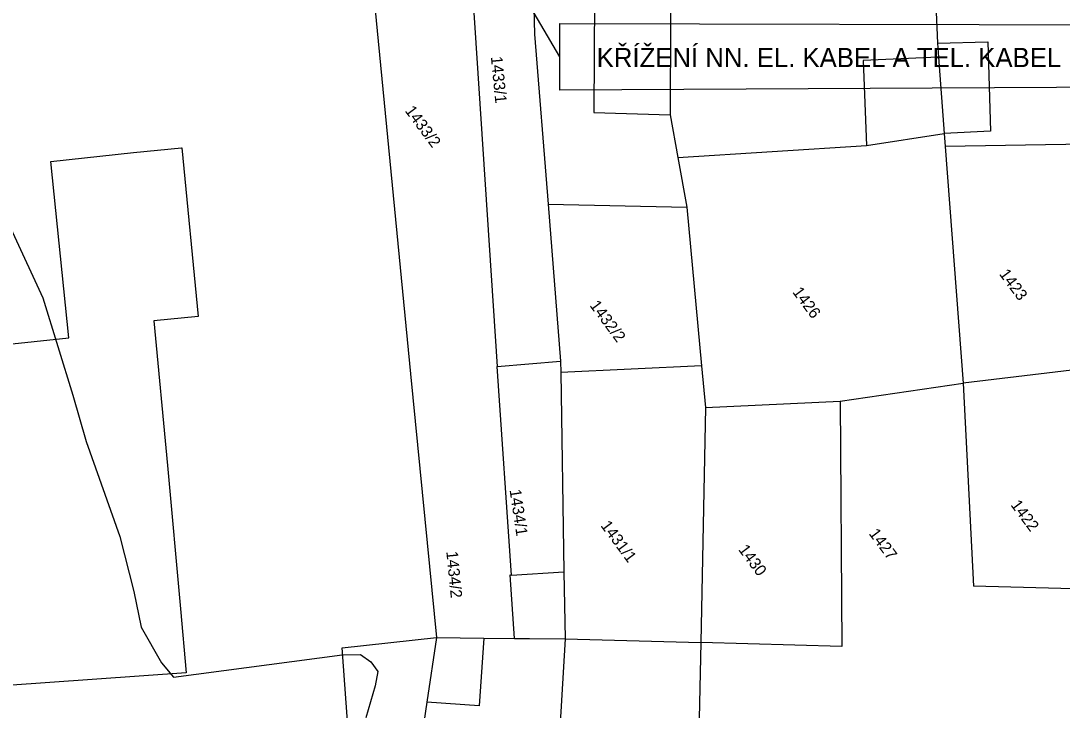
# Model space of a CAD drawing. Extents: x -601580 to 4, y -1204314 to 4.
# Drawn here: x -601438 to -601370.3, y -1203365.3 to -1203320.5 of the extents above; entities that cross this region are included whole.
import ezdxf

# ---------------------------------------------------------------- set-up
doc = ezdxf.new("R2010")
doc.units = 0
for name, color, linetype in [('00-EON NN', 7, 'Continuous'), ('00-KN-HRANICE PARCEL', 7, 'Continuous'), ('00-KN-PARC. CISLA', 7, 'Continuous'), ('00-KN-VNITRNI KRESBA', 7, 'Continuous'), ('11-REKONSTRUKCE KANALIZACE POPIS', 7, 'Continuous')]:
    doc.layers.add(name, color=color, linetype=linetype)

msp = doc.modelspace()

# ---------------------------------------------------------------- linework, layer by layer
at = {"layer": '00-EON NN'}
for points in [[(-601441.474, -1203328.271), (-601440.561, -1203330.005), (-601436.585, -1203338.534), (-601434.64, -1203344.864), (-601433.776, -1203347.882), (-601431.589, -1203354.066), (-601430.666, -1203357.645), (-601430.185, -1203359.956), (-601428.882, -1203362.274), (-601428.092, -1203363.198)], [(-601428.092, -1203363.198), (-601417.127, -1203361.744)], [(-601417.127, -1203361.744), (-601415.95, -1203361.739), (-601415.27, -1203362.211), (-601414.816, -1203362.844), (-601414.992, -1203363.758), (-601415.586, -1203365.851), (-601415.322, -1203366.795)]]:
    msp.add_lwpolyline(points, dxfattribs=at)
at = {"layer": '00-KN-HRANICE PARCEL'}
for p, q in [((-601409.87, -1203300.198), (-601407.067, -1203343.001)), ((-601377.999, -1203327.851), (-601377.933, -1203328.711)), ((-601366.618, -1203328.52), (-601377.933, -1203328.711)), ((-601377.933, -1203328.711), (-601376.762, -1203344.081)), ((-601395.321, -1203329.413), (-601394.729, -1203332.66)), ((-601403.742, -1203332.463), (-601394.729, -1203332.66)), ((-601403.742, -1203332.463), (-601402.941, -1203342.653)), ((-601394.729, -1203332.66), (-601393.772, -1203342.959)), ((-601407.067, -1203343.001), (-601402.941, -1203342.653)), ((-601406.128, -1203356.564), (-601407.067, -1203343.001)), ((-601402.941, -1203342.653), (-601402.923, -1203343.399)), ((-601393.772, -1203342.959), (-601402.923, -1203343.399)), ((-601393.772, -1203342.959), (-601393.516, -1203345.67)), ((-601366.36, -1203342.861), (-601376.762, -1203344.081)), ((-601402.923, -1203343.399), (-601402.717, -1203356.361)), ((-601384.758, -1203345.272), (-601376.762, -1203344.081)), ((-601376.762, -1203344.081), (-601376.093, -1203357.297)), ((-601393.516, -1203345.67), (-601384.758, -1203345.272)), ((-601384.758, -1203345.272), (-601384.663, -1203361.204)), ((-601393.516, -1203345.67), (-601393.826, -1203360.957)), ((-601406.128, -1203356.564), (-601402.717, -1203356.361)), ((-601402.717, -1203356.361), (-601402.647, -1203360.717)), ((-601365.589, -1203357.557), (-601376.093, -1203357.297)), ((-601402.647, -1203360.717), (-601393.826, -1203360.957)), ((-601384.663, -1203361.204), (-601393.826, -1203360.957))]:
    msp.add_line(p, q, dxfattribs=at)
for points in [[(-601405.14, -1203300.162), (-601404.967, -1203307.593), (-601404.638, -1203321.409), (-601403.742, -1203332.463)], [(-601394.562, -1203300.554), (-601394.714, -1203308.302), (-601395.756, -1203308.291), (-601395.819, -1203326.645), (-601395.321, -1203329.413)], [(-601379.317, -1203301.68), (-601379.016, -1203306.7), (-601378.739, -1203314.875), (-601378.446, -1203321.981), (-601378.381, -1203322.891), (-601377.999, -1203327.851)], [(-601416.35, -1203305.78), (-601412.691, -1203343.477), (-601411.004, -1203360.632)], [(-601395.321, -1203329.413), (-601383.061, -1203328.632), (-601377.999, -1203327.851)], [(-601457.256, -1203343.454), (-601441.68, -1203341.855), (-601434.89, -1203341.137), (-601436.075, -1203329.675), (-601430.7, -1203329.097), (-601427.583, -1203328.801)], [(-601427.583, -1203328.801), (-601427.547, -1203328.799), (-601426.493, -1203339.748), (-601429.372, -1203340.03), (-601428.493, -1203349.453), (-601427.641, -1203358.771), (-601427.268, -1203362.915), (-601453.868, -1203364.813)], [(-601405.931, -1203360.689), (-601406.206, -1203356.559), (-601406.128, -1203356.564)], [(-601453.213, -1203374.352), (-601435.225, -1203373.117), (-601434.944, -1203376.919), (-601428.966, -1203376.517), (-601428.762, -1203379.492), (-601415.878, -1203378.596), (-601417.136, -1203361.297), (-601411.004, -1203360.632)], [(-601411.004, -1203360.632), (-601411.625, -1203364.829), (-601412.718, -1203372.165), (-601412.955, -1203373.724), (-601414.234, -1203382.32)], [(-601411.004, -1203360.632), (-601407.929, -1203360.665), (-601405.931, -1203360.689)], [(-601405.931, -1203360.689), (-601404.945, -1203360.692), (-601402.647, -1203360.717)], [(-601402.647, -1203360.717), (-601403.307, -1203371.992), (-601400.901, -1203372.112), (-601401.334, -1203379.432), (-601403.733, -1203379.32), (-601403.906, -1203382.325)], [(-601393.826, -1203360.957), (-601394.071, -1203372.808), (-601394.308, -1203382.337)]]:
    msp.add_lwpolyline(points, dxfattribs=at)
at = {"layer": '00-KN-VNITRNI KRESBA'}
for p, q in [((-601400.681, -1203307.612), (-601400.781, -1203326.504)), ((-601378.446, -1203321.981), (-601375.16, -1203321.895)), ((-601375.16, -1203321.895), (-601374.998, -1203327.716)), ((-601378.381, -1203322.891), (-601383.274, -1203323.111)), ((-601383.274, -1203323.111), (-601383.061, -1203328.632)), ((-601400.781, -1203326.504), (-601395.819, -1203326.645)), ((-601374.998, -1203327.716), (-601377.999, -1203327.851)), ((-601407.929, -1203360.665), (-601408.228, -1203365.059)), ((-601408.228, -1203365.059), (-601411.625, -1203364.829))]:
    msp.add_line(p, q, dxfattribs=at)
at = {"layer": '11-REKONSTRUKCE KANALIZACE POPIS'}
msp.add_line((-601402.974, -1203322.876), (-601418.173, -1203296.832), dxfattribs=at)
msp.add_lwpolyline([(-601402.974, -1203320.708), (-601366.652, -1203320.798), (-601366.674, -1203324.853), (-601402.974, -1203325.043)], close=True, dxfattribs=at)

# ---------------------------------------------------------------- texts
at = {"layer": '00-KN-PARC. CISLA'}
for s, rotation, p in [('1433/1', 275.58532, (-601407.469, -1203322.872)), ('1433/2', 306.58532, (-601413.087, -1203326.384)), ('1423', 306.58532, (-601374.46, -1203336.999)), ('1426', 306.58532, (-601387.9, -1203338.17)), ('1432/2', 306.58532, (-601401.078, -1203339.04)), ('1434/1', 278.58532, (-601406.255, -1203351.035)), ('1422', 306.58532, (-601373.714, -1203352.012)), ('1431/1', 306.58532, (-601400.364, -1203353.357)), ('1427', 306.58532, (-601382.932, -1203353.873)), ('1430', 306.58532, (-601391.413, -1203354.913)), ('1434/2', 275.58532, (-601410.365, -1203355.04))]:
    msp.add_text(s, height=0.75, rotation=rotation, dxfattribs=at).set_placement(p)
at = {"layer": '11-REKONSTRUKCE KANALIZACE POPIS'}
msp.add_text('KŘÍŽENÍ NN. EL. KABEL A TEL. KABEL', height=1.25, dxfattribs=at).set_placement((-601400.587, -1203323.547))

doc.saveas('drawing.dxf')
